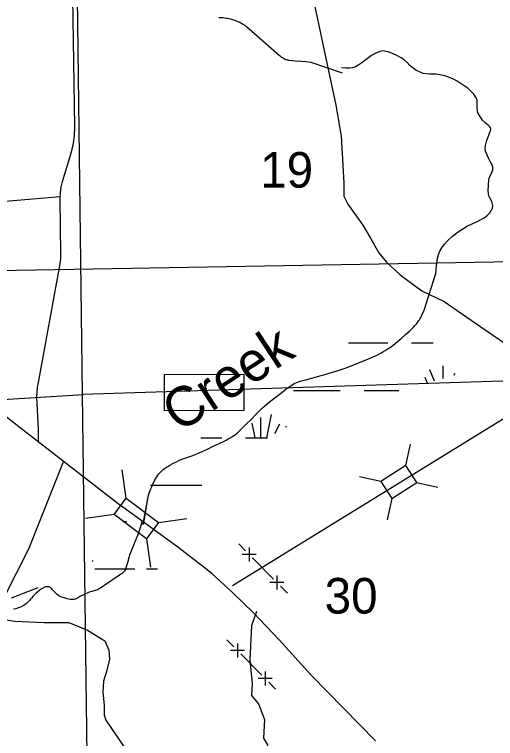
# Model space of a CAD drawing. Extents: x 2480962 to 2688785, y 277103 to 599240.
# Drawn here: x 2581065 to 2587149, y 408503 to 417658 of the extents above; entities that cross this region are included whole.
import ezdxf

# ---------------------------------------------------------------- set-up
doc = ezdxf.new("R2010")
doc.units = 0
for name, color, linetype in [('Bridges', 7, 'Continuous'), ('County Routes Highway Center Lines', 7, 'Continuous'), ('Divided_Highway', 7, 'Continuous'), ('Lakes and Ponds Text', 7, 'Continuous'), ('Level 31', 7, 'Continuous'), ('Local Roads Improved', 7, 'Continuous'), ('Local Roads Paved', 7, 'Continuous'), ('Narrow River Creek and Branch and Slough', 7, 'Continuous'), ('Section Lines', 7, 'Continuous'), ('Section Numbers', 7, 'Continuous'), ('Swamps', 7, 'Continuous'), ('Township and Range lines', 7, 'Continuous'), ('Uninventoried Roads and Features', 7, 'Continuous')]:
    doc.layers.add(name, color=color, linetype=linetype)

msp = doc.modelspace()

# ---------------------------------------------------------------- linework, layer by layer
at = {"layer": 'Bridges'}
for p, q in [((2582477.597, 411540.218), (2582426.507, 411898.634)), ((2582323.935, 411335.465), (2581965.519, 411284.375)), ((2582887.104, 411232.893), (2583245.519, 411283.983)), ((2582733.441, 411028.14), (2582784.532, 410669.724)), ((2581025.992, 410283.829), (2581363.868, 410413.873))]:
    msp.add_line(p, q, dxfattribs=at)
msp.add_lwpolyline([(2582477.597, 411540.218), (2582887.104, 411232.893), (2582733.441, 411028.14), (2582323.935, 411335.465)], close=True, dxfattribs=at)
at = {"layer": 'County Routes Highway Center Lines'}
msp.add_lwpolyline([(2585632.084, 408474.679), (2584820.297, 409301.226), (2584414.403, 409751.399), (2584089.688, 410090.873), (2583824.013, 410349.169), (2583565.717, 410585.326), (2583462.398, 410666.504), (2583130.304, 410924.8), (2582569.433, 411330.694), (2582377.556, 411470.912), (2581100.836, 412459.816), (2580104.552, 413242.083)], dxfattribs=at)
at = {"layer": 'Divided_Highway'}
msp.add_line((2561286.689, 414089.91), (2600799.421, 414762.355), dxfattribs=at)
at = {"layer": 'Level 31'}
msp.add_lwpolyline([(2582960.627, 413104.021), (2583963.978, 413108.201), (2583963.978, 412648.947), (2582960.627, 412644.768)], close=True, dxfattribs=at)
at = {"layer": 'Local Roads Improved'}
for p, q in [((2581828.928, 416239.169), (2581795.391, 418222.786)), ((2581674.109, 415547.483), (2581780.036, 415892.974)), ((2581651.566, 414627.28), (2581642.555, 415327.259)), ((2581367.049, 413003.268), (2581641.139, 414503.335)), ((2581369.186, 412249.161), (2581367.064, 412419.699))]:
    msp.add_line(p, q, dxfattribs=at)
for points in [[(2584726.811, 418415.276), (2584910.24, 417541.573), (2585127.459, 416513.404), (2585195.039, 416117.583), (2585219.174, 415750.724), (2585228.828, 415519.024), (2585228.828, 415383.865), (2585228.828, 415359.73), (2585281.926, 415258.361), (2585470.183, 414992.871), (2585566.724, 414828.75), (2585672.92, 414645.321), (2585769.462, 414524.644), (2585943.237, 414365.35), (2586218.381, 414162.612), (2586498.352, 414027.454), (2586961.752, 413708.866), (2587444.461, 413380.624)], [(2581780.036, 415892.974), (2581808.402, 416006.359), (2581824.76, 416122.087), (2581828.933, 416238.891), (2581828.928, 416239.169)], [(2581642.555, 415327.259), (2581645.529, 415402.53), (2581656.354, 415477.077), (2581674.109, 415547.483)], [(2581641.139, 414503.335), (2581649.761, 414570.135), (2581651.566, 414627.28)], [(2581367.064, 412419.699), (2581347.909, 412818.713), (2581357.735, 412943.932), (2581367.049, 413003.268)], [(2581683.689, 412012.164), (2581242.452, 410897.853), (2580935.829, 410292.086)], [(2580935.829, 410007.9), (2581070.444, 409985.464), (2581436.895, 409970.507), (2581750.996, 409970.507), (2581990.311, 409873.285), (2582207.19, 409738.67), (2582259.541, 409619.013), (2582267.019, 409506.834), (2582229.626, 409349.783), (2582192.233, 409230.126), (2582184.755, 409088.032), (2582199.712, 408923.503), (2582199.712, 408803.846), (2582222.148, 408736.538), (2582618.513, 408153.208)]]:
    msp.add_lwpolyline(points, dxfattribs=at)
at = {"layer": 'Local Roads Paved'}
msp.add_line((2581645.123, 415352.809), (2580720.211, 415272.826), dxfattribs=at)
at = {"layer": 'Narrow River Creek and Branch and Slough'}
for points in [[(2585213.884, 416915.635), (2584816.187, 417050.933), (2584748.404, 417058.497), (2584695.575, 417063.365), (2584616.183, 417069.145), (2584576.499, 417072.518), (2584536.874, 417076.933), (2584528.399, 417078.264), (2584520.522, 417079.916), (2584513.204, 417081.804), (2584499.674, 417086.172), (2584488.062, 417090.81), (2584478.094, 417095.438), (2584469.532, 417099.884), (2584454.939, 417108.459), (2584444.35, 417115.469), (2584436.623, 417121.005), (2584425.402, 417129.683), (2584414.652, 417138.723), (2584310.583, 417229.772), (2584206.514, 417320.821), (2584102.446, 417411.869), (2583998.377, 417502.918), (2583989.81, 417510.106), (2583981.563, 417516.499), (2583965.567, 417527.65), (2583951.04, 417536.598), (2583937.956, 417543.878), (2583926.244, 417549.875), (2583905.215, 417559.648), (2583889.046, 417566.482), (2583864.253, 417576.14), (2583838.937, 417585.35), (2583815.232, 417593.149), (2583794.421, 417598.975), (2583776.172, 417603.318), (2583760.184, 417606.544), (2583746.185, 417608.934), (2583721.684, 417612.152), (2583703.32, 417613.77), (2583675.821, 417614.934), (2583648.413, 417614.608)], [(2586245.474, 413918.676), (2586392.865, 414384.457), (2586401.72, 414478.648), (2586414.83, 414572.521), (2586427.923, 414620.969), (2586441.67, 414655.916), (2586468.479, 414705.984), (2586502.554, 414753.084), (2586542.247, 414797.406), (2586605.879, 414856.065), (2586675.098, 414908.328), (2586734.517, 414947.814), (2586795.734, 414983.747), (2586861.101, 415014.008), (2586927.117, 415043.467), (2587006.218, 415086.582), (2587043.16, 415114.271), (2587079.081, 415150.95), (2587095.247, 415173.219), (2587110.52, 415207.056), (2587115.02, 415241.13), (2587112.491, 415259.475), (2587100.578, 415291.54), (2587075.931, 415339.709), (2587065.842, 415363.905), (2587060.492, 415388.225), (2587057.94, 415431.98), (2587058.461, 415500.197), (2587063.701, 415567.718), (2587068.323, 415588.677), (2587102.241, 415661.253), (2587115.158, 415696.9), (2587117.079, 415714.517), (2587114.633, 415731.98), (2587103.883, 415759.835), (2587081.859, 415800.672), (2587060.531, 415842.134), (2587033.033, 415899.394), (2587021.88, 415928.377), (2587016.932, 415957.699), (2587021.08, 416001.112), (2587040.275, 416066.812), (2587062.46, 416132.449), (2587078.275, 416170.1), (2587085.38, 416188.581), (2587088.018, 416206.665), (2587084.412, 416223.258), (2587076.935, 416236.599), (2587056.878, 416258.114), (2587019.151, 416288.71), (2587001.134, 416304.534), (2586986.316, 416321.494), (2586955.131, 416367.517), (2586927.114, 416415.75), (2586919.153, 416437.776), (2586915.717, 416479.545), (2586918.439, 416544.851), (2586915.172, 416576.298), (2586903.791, 416605.463), (2586872.979, 416649.678), (2586846.763, 416679.628), (2586802.892, 416720.215), (2586754.123, 416756.632), (2586663.547, 416813.732), (2586616.893, 416838.319), (2586568.028, 416859.838), (2586507.549, 416880.102), (2586446.112, 416895.242), (2586393.638, 416901.813), (2586313.644, 416903.536), (2586273.822, 416906.277), (2586234.581, 416913.678), (2586196.012, 416927.179), (2586141.935, 416955.737), (2586091.048, 416991.032), (2586065.819, 417013.486), (2586031.885, 417050.591), (2585994.872, 417084.82), (2585954.703, 417111.33), (2585891.479, 417144.487), (2585824.807, 417172.395), (2585790.736, 417184.588), (2585764.403, 417191.932), (2585724.96, 417197.147), (2585705.764, 417196.037), (2585687.227, 417191.767), (2585633.785, 417167.787), (2585582.193, 417137.658), (2585531.102, 417102.922), (2585457.956, 417046.759), (2585419.534, 417020.543), (2585377.774, 416997.844), (2585334.7, 416983.486), (2585301.318, 416978.596), (2585250.763, 416978.703), (2585201.194, 416985.225)], [(2584060.961, 412542.378), (2584115.64, 412598.6), (2584142.968, 412626.729), (2584170.606, 412654.603), (2584202.907, 412685.432), (2584232.011, 412711.398), (2584284.478, 412755.049), (2584324.798, 412786.706), (2584448, 412879.789), (2584497.712, 412918.503), (2584535.349, 412947.13), (2584564.26, 412967.327), (2584586.534, 412981.316), (2584603.658, 412990.971), (2584616.774, 412997.664), (2584636.939, 413006.702), (2584657.763, 413014.393), (2584678.017, 413020.731), (2584713.695, 413030.692), (2584767.457, 413044.35), (2584794.298, 413051.275), (2584821.022, 413058.682), (2584989.708, 413107.496), (2585073.95, 413132.32), (2585157.983, 413157.949), (2585208.41, 413174.445), (2585245.957, 413187.572), (2585302.002, 413208.086), (2585357.913, 413229.092), (2585426.977, 413255.927), (2585478.385, 413276.891), (2585555.028, 413309.526), (2585631.305, 413343.39), (2585650.363, 413352.242), (2585683.184, 413368.641), (2585707.396, 413381.68), (2585725.349, 413391.862), (2585751.98, 413407.771), (2585778.291, 413424.419), (2585801.1, 413439.726), (2585820.63, 413453.57), (2585854.026, 413478.671), (2585878.577, 413498.111), (2585914.922, 413528.025), (2585951.078, 413558.555), (2586011.644, 413610.413), (2586055.878, 413650.174), (2586087.955, 413681.061), (2586111.211, 413705.071), (2586128.127, 413723.656), (2586152.539, 413752.617), (2586175.651, 413783.072), (2586186.487, 413799.089), (2586195.22, 413813.398), (2586202.372, 413826.118), (2586214.003, 413848.765), (2586222.172, 413866.018), (2586245.474, 413918.676)], [(2582745.904, 411529.244), (2582747.268, 411534.301), (2582691.015, 411208.385), (2582693.274, 411215.918), (2582761.302, 411580.145), (2582770.164, 411606.814), (2582786.887, 411652.966), (2582800.611, 411687.185), (2582811.66, 411712.648), (2582829.588, 411750.545), (2582849.315, 411788.128), (2582856.622, 411800.746), (2582863.882, 411812.246), (2582878.518, 411832.953), (2582892.359, 411850.175), (2582905.214, 411864.569), (2582916.999, 411876.655), (2582927.699, 411886.846), (2582947.242, 411903.83), (2582962.533, 411915.872), (2582986.39, 411932.838), (2583011.233, 411948.516), (2583031.162, 411960.138), (2583066.204, 411979.425), (2583092.705, 411993.039), (2583112.752, 412002.786), (2583143.162, 412016.685), (2583174.066, 412029.747), (2583206.248, 412042.286), (2583320.105, 412082.736), (2583348.439, 412093.082), (2583390.503, 412109.621), (2583411.263, 412118.541), (2583431.795, 412128.012), (2583505.348, 412163.25), (2583578.903, 412198.487), (2583652.457, 412233.724), (2583726.011, 412268.962), (2583749.222, 412280.417), (2583769.334, 412290.953), (2583786.724, 412300.604), (2583801.743, 412309.403), (2583827.484, 412325.661), (2583846.252, 412338.628), (2583859.979, 412348.818), (2583879.934, 412364.899), (2583899.042, 412381.989), (2583940.217, 412421.548), (2584000.869, 412481.696), (2584060.961, 412542.378)], [(2582675.63, 411241.693), (2582663.129, 411198.218), (2582653.411, 411165.714), (2582637.694, 411117.354), (2582629.098, 411093.442), (2582619.871, 411069.762), (2582598.98, 411018.637), (2582578.052, 410967.532), (2582552.307, 410904.888), (2582526.94, 410842.069), (2582521.755, 410827.917), (2582514.045, 410802.703), (2582494.415, 410725.9), (2582483.314, 410686.307), (2582471.183, 410646.905), (2582468.656, 410640.4), (2582462.538, 410628.969), (2582455.898, 410619.715), (2582449.26, 410612.126), (2582436.19, 410599.826), (2582425.523, 410591.28), (2582408.834, 410579.279), (2582392.19, 410567.908), (2582327.107, 410523.73), (2582262.083, 410479.616), (2582208.935, 410442.114), (2582182.292, 410423.414), (2582155.21, 410405.266), (2582146.491, 410399.99), (2582129.496, 410391.46), (2582114.058, 410385.193), (2582086.155, 410376.064), (2582043.487, 410363.986), (2582022.404, 410357.349), (2582001.869, 410349.501), (2581945.82, 410324.528), (2581890.349, 410298.385), (2581878.642, 410291.836), (2581861.826, 410280.713), (2581853.137, 410275.32), (2581843.882, 410270.502), (2581834.888, 410266.843), (2581826.857, 410264.291), (2581812.556, 410261.204), (2581801.721, 410259.97), (2581785.492, 410259.718), (2581769.536, 410261.207), (2581747.332, 410265.151), (2581730.736, 410268.979), (2581705.936, 410276.008), (2581681.248, 410284.44), (2581649.979, 410296.366), (2581635.064, 410303.492), (2581627.856, 410307.65), (2581620.841, 410312.318), (2581608.385, 410322.079), (2581591.107, 410337.895), (2581574.373, 410354.138), (2581561.448, 410367.822), (2581543.159, 410389.543), (2581533.617, 410400.089), (2581523.259, 410409.898), (2581518.82, 410413.236), (2581514.329, 410415.863), (2581505.183, 410419.546), (2581496.573, 410421.52), (2581488.715, 410422.362), (2581481.686, 410422.467), (2581469.276, 410421.348), (2581460.086, 410419.525), (2581446.907, 410415.409), (2581434.971, 410409.896), (2581416.872, 410399.58), (2581403.504, 410391.373), (2581383.966, 410378.102), (2581365.272, 410363.427), (2581339.074, 410340.733), (2581326.422, 410329.08), (2581314.159, 410316.957), (2581299.794, 410301.079), (2581279.39, 410276.299), (2581269.106, 410263.946), (2581258.398, 410251.902), (2581241.271, 410234.096), (2581227.997, 410221.299), (2581217.68, 410212.084), (2581201.439, 410198.973), (2581184.052, 410186.846), (2581171.976, 410179.586), (2581161.219, 410173.873), (2581141.998, 410165.106), (2581127.281, 410159.381), (2581104.776, 410151.812), (2581081.826, 410145.022), (2581054.124, 410137.555)]]:
    msp.add_lwpolyline(points, dxfattribs=at)
at = {"layer": 'Section Lines'}
for p, q in [((2581926.717, 412858.865), (2587433.272, 413030.975)), ((2577047.832, 412550.225), (2581937.244, 412852.037))]:
    msp.add_line(p, q, dxfattribs=at)
at = {"layer": 'Swamps'}
for p, q in [((2584176.845, 412563.424), (2584176.849, 412304.86)), ((2584068.105, 412490.927), (2584105.317, 412304.88)), ((2582785.913, 411704.822), (2583385.912, 411704.836))]:
    msp.add_line(p, q, dxfattribs=at)
for points in [[(2585291.321, 413504.897), (2585785.884, 413504.909)], [(2586085.884, 413504.916), (2586359.124, 413504.922)], [(2586315.395, 413167.593), (2586371.161, 413025.405)], [(2586484.546, 413215.927), (2586484.548, 413056.123)], [(2586254.985, 413070.933), (2586284.426, 413001.908)], [(2586629.534, 413119.271), (2586623.133, 413093.668)], [(2584596.162, 412904.875), (2585185.893, 412904.889)], [(2585485.893, 412904.896), (2585926.369, 412904.907)], [(2584309.75, 412599.674), (2584250.812, 412304.967)], [(2584418.491, 412478.853), (2584352.016, 412355.394)], [(2584503.067, 412454.69), (2584491.076, 412436.703)], [(2583421.35, 412304.842), (2583685.903, 412304.849)], [(2583985.903, 412304.856), (2584265.594, 412304.862)], [(2583385.912, 411704.836), (2583434.273, 411704.837)], [(2582435.721, 411247.154), (2582482.303, 411247.156)], [(2582052.09, 410739.652), (2582059.404, 410755.905)], [(2582082.066, 410647.141), (2582585.728, 410647.153)], [(2582735.728, 410647.156), (2582875.802, 410647.159)]]:
    msp.add_lwpolyline(points, dxfattribs=at)
at = {"layer": 'Township and Range lines'}
for p, q in [((2581926.717, 412858.865), (2581859.782, 418239.291)), ((2581991.265, 407670.378), (2581926.717, 412858.865))]:
    msp.add_line(p, q, dxfattribs=at)
at = {"layer": 'Uninventoried Roads and Features'}
for p, q in [((2583823.878, 410439.091), (2587756.597, 412863.471)), ((2586013.905, 411955.493), (2586072.714, 412224.086)), ((2586013.904, 411955.493), (2585698.161, 411753.18)), ((2586152.017, 411739.946), (2586013.904, 411955.493)), ((2585698.161, 411753.18), (2585429.569, 411811.989)), ((2585698.161, 411753.18), (2585836.274, 411537.633)), ((2585836.274, 411537.633), (2586152.017, 411739.946)), ((2586150.163, 411740.352), (2586418.755, 411681.543)), ((2585836.274, 411537.633), (2585777.465, 411269.04)), ((2583900.899, 410963.619), (2583988.816, 410874.761)), ((2584033.245, 410918.719), (2584032.303, 410741.944)), ((2584121.161, 410829.861), (2583944.386, 410830.802)), ((2584076.732, 410785.902), (2584340.482, 410519.328)), ((2584384.911, 410563.286), (2584383.969, 410386.511)), ((2584472.827, 410474.427), (2584296.052, 410475.369)), ((2584428.398, 410430.469), (2584516.315, 410341.611)), ((2583752.825, 409750.19), (2583840.772, 409661.364)), ((2583885.186, 409705.338), (2583884.307, 409528.564)), ((2583973.133, 409616.512), (2583796.359, 409617.39)), ((2583928.72, 409572.538), (2584192.564, 409306.059)), ((2584236.977, 409350.033), (2584236.099, 409173.259)), ((2584324.925, 409261.207), (2584148.151, 409262.085)), ((2584280.512, 409217.233), (2584368.46, 409128.407))]:
    msp.add_line(p, q, dxfattribs=at)
msp.add_lwpolyline([(2584125.725, 410107.352), (2584063.852, 409926.37), (2584043.777, 409498.758), (2584073.272, 409193.894), (2584060.845, 409048.669), (2584149.922, 408942.14), (2584227.419, 408742.596), (2584214.949, 408506.512), (2584264.913, 408424.356), (2584211.842, 408191.351), (2584176.06, 408055.338), (2584041.913, 408008.274), (2584021.607, 407870.627), (2583861.009, 407795.988), (2583784.301, 407585.721), (2583825.334, 407283.014), (2583805.345, 407037.119), (2583799.995, 406922.959), (2583777.723, 406879.998), (2583619.824, 406954.262), (2583526.967, 407056.851), (2583424.581, 407060.665)], dxfattribs=at)

# ---------------------------------------------------------------- texts
at = {"layer": 'Lakes and Ponds Text'}
msp.add_text('Creek', height=500, rotation=33.3326556, dxfattribs=at).set_placement((2583148.913, 412361.716))
at = {"layer": 'Section Numbers'}
for s, rotation, p in [('19', 0.0292583, (2584173.187, 415468.335)), ('30', 0.0293028, (2584988.239, 410083.334))]:
    msp.add_text(s, height=450, rotation=rotation, dxfattribs=at).set_placement(p)

doc.saveas('drawing.dxf')
